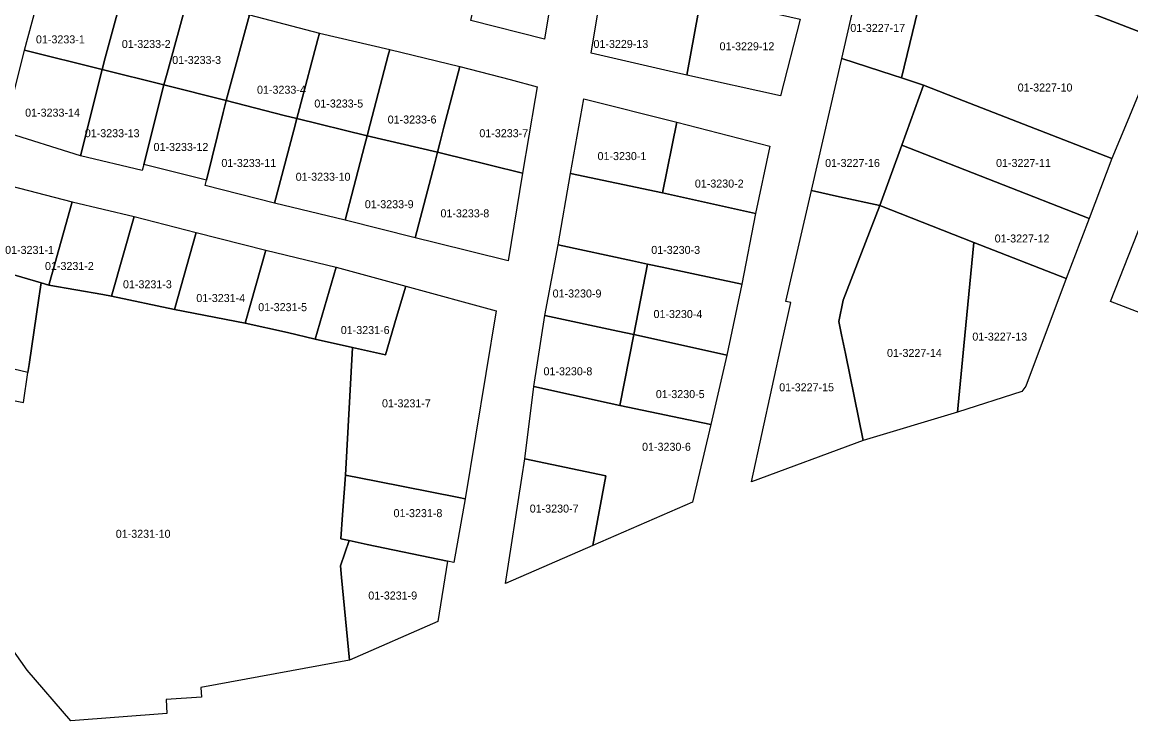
# Model space of a CAD drawing. Extents: x 419396 to 421519, y 4453567 to 4456767.
# Drawn here: x 420786.4 to 420924.9, y 4453879.9 to 4453967.1 of the extents above; entities that cross this region are included whole.
import ezdxf

# ---------------------------------------------------------------- set-up
doc = ezdxf.new("R2010")
doc.units = 0
doc.layers.add('0_KADASTRO', color=7, linetype='Continuous')

msp = doc.modelspace()

# ---------------------------------------------------------------- linework, layer by layer
at = {"layer": '0_KADASTRO'}
for points in [[(420900.01, 4453975.86), (420905.16, 4453990.94), (420905.23, 4453991.13), (420917.02, 4453986.57), (420932.99, 4453980.4), (420927.16, 4453965.47), (420921, 4453967.84), (420911.26, 4453971.61), (420908.33, 4453972.75), (420901.34, 4453975.45)], [(420842.41, 4453967.35), (420844.78, 4453978.2), (420849.15, 4453977.35), (420853.54, 4453976.5), (420853.06, 4453973.65), (420851.61, 4453965.03)], [(420888.77, 4453962.6), (420892.32, 4453978.32), (420898.7, 4453976.27), (420900.01, 4453975.86), (420896.19, 4453960.17), (420895.15, 4453960.51)], [(420896.19, 4453960.17), (420900.01, 4453975.86), (420901.34, 4453975.45), (420908.33, 4453972.75), (420911.26, 4453971.61), (420921, 4453967.84), (420927.16, 4453965.47), (420928.62, 4453964.9), (420924.4, 4453954.7), (420922.5, 4453950.13), (420903.95, 4453957.32), (420898.95, 4453959.26), (420896.94, 4453959.92)], [(420786.7, 4453963.64), (420789.56, 4453974.29), (420799.24, 4453971.9), (420796.77, 4453962.68), (420796.38, 4453961.23)], [(420857.46, 4453963.26), (420859.06, 4453973.14), (420871.19, 4453970.34), (420870.85, 4453968.47), (420869.39, 4453960.53), (420867.75, 4453960.91)], [(420796.38, 4453961.23), (420796.77, 4453962.68), (420799.24, 4453971.9), (420806.98, 4453969.91), (420804.49, 4453960.75), (420804.1, 4453959.31)], [(420804.1, 4453959.31), (420804.49, 4453960.75), (420806.98, 4453969.91), (420814.77, 4453968.07), (420812.24, 4453958.71), (420811.88, 4453957.37)], [(420869.39, 4453960.53), (420870.85, 4453968.47), (420871.19, 4453970.34), (420883.57, 4453967.5), (420881.1, 4453957.92)], [(420811.88, 4453957.37), (420812.24, 4453958.71), (420814.77, 4453968.07), (420823.51, 4453965.78), (420823.31, 4453965.02), (420821.02, 4453956.36), (420820.69, 4453955.09), (420819.13, 4453955.5)], [(420820.69, 4453955.09), (420821.02, 4453956.36), (420823.31, 4453965.02), (420823.51, 4453965.78), (420832.29, 4453963.73), (420832.1, 4453963), (420829.86, 4453954.42), (420829.48, 4453952.96)], [(420922.32, 4453932.23), (420928.62, 4453948.18), (420936.37, 4453966.12), (420947.9, 4453960.8), (420943.43, 4453951.92), (420939.86, 4453944.86), (420938.97, 4453943.1), (420931.86, 4453928.98), (420931.71, 4453928.63)], [(420784.12, 4453953.44), (420786.7, 4453963.64), (420796.38, 4453961.23), (420793.67, 4453950.45)], [(420829.48, 4453952.96), (420829.86, 4453954.42), (420832.1, 4453963), (420832.29, 4453963.73), (420841.03, 4453961.59), (420839.06, 4453954.02), (420838.6, 4453952.21), (420838.26, 4453950.91)], [(420838.26, 4453950.91), (420838.6, 4453952.21), (420839.06, 4453954.02), (420841.03, 4453961.59), (420847.33, 4453959.99), (420850.71, 4453959.06), (420850.45, 4453957.61), (420848.87, 4453948.27), (420840.81, 4453950.27), (420839.94, 4453950.49)], [(420884.98, 4453946.1), (420888.77, 4453962.6), (420895.15, 4453960.51), (420896.19, 4453960.17), (420896.94, 4453959.92), (420898.95, 4453959.26), (420896.24, 4453951.77), (420893.51, 4453944.23), (420888.46, 4453945.34)], [(420793.67, 4453950.45), (420796.38, 4453961.23), (420804.1, 4453959.31), (420801.58, 4453949.37), (420801.39, 4453948.61)], [(420801.58, 4453949.37), (420804.1, 4453959.31), (420811.88, 4453957.37), (420811.51, 4453955.87), (420809.42, 4453947.41)], [(420896.24, 4453951.77), (420898.95, 4453959.26), (420903.95, 4453957.32), (420922.5, 4453950.13), (420919.64, 4453942.6)], [(420809.25, 4453946.74), (420809.42, 4453947.41), (420811.51, 4453955.87), (420811.88, 4453957.37), (420819.13, 4453955.5), (420820.69, 4453955.09), (420820.31, 4453953.65), (420817.9, 4453944.55)], [(420854.86, 4453948.23), (420856.53, 4453957.58), (420868.15, 4453954.66), (420866.38, 4453945.83)], [(420817.9, 4453944.55), (420820.31, 4453953.65), (420820.69, 4453955.09), (420829.48, 4453952.96), (420829.15, 4453951.71), (420826.72, 4453942.41)], [(420866.38, 4453945.83), (420868.15, 4453954.66), (420879.77, 4453951.65), (420877.96, 4453943.22)], [(420826.72, 4453942.41), (420829.15, 4453951.71), (420829.48, 4453952.96), (420838.26, 4453950.91), (420837.87, 4453949.42), (420835.49, 4453940.21)], [(420835.49, 4453940.21), (420837.87, 4453949.42), (420838.26, 4453950.91), (420839.94, 4453950.49), (420840.81, 4453950.27), (420848.87, 4453948.27), (420847.09, 4453937.34), (420838.01, 4453939.59)], [(420893.51, 4453944.23), (420896.24, 4453951.77), (420919.64, 4453942.6), (420916.78, 4453935.1), (420905.25, 4453939.63)], [(420777.16, 4453937.96), (420779.49, 4453944.7), (420780.51, 4453947.87), (420783.79, 4453946.99), (420792.62, 4453944.68), (420790.17, 4453935.92), (420789.71, 4453934.3), (420788.77, 4453934.57), (420788.07, 4453934.77), (420778.17, 4453937.66)], [(420853.32, 4453939.33), (420854.86, 4453948.23), (420866.38, 4453945.83), (420877.96, 4453943.22), (420876.27, 4453934.41), (420866.3, 4453936.54), (420864.49, 4453936.93), (420862.61, 4453937.33)], [(420877.49, 4453909.73), (420881.34, 4453927.47), (420882.4, 4453932.12), (420881.78, 4453932.25), (420884.98, 4453946.1), (420888.46, 4453945.34), (420893.51, 4453944.23), (420891.72, 4453939.61), (420888.94, 4453932.43), (420888.38, 4453929.73), (420888.73, 4453928.07), (420889.21, 4453925.75), (420891.44, 4453914.9)], [(420789.71, 4453934.3), (420790.17, 4453935.92), (420792.62, 4453944.68), (420800.39, 4453942.86), (420797.54, 4453932.93), (420796.45, 4453933.12)], [(420888.38, 4453929.73), (420888.94, 4453932.43), (420891.72, 4453939.61), (420893.51, 4453944.23), (420905.25, 4453939.63), (420904, 4453926.73), (420903.2, 4453918.42), (420891.44, 4453914.9), (420889.21, 4453925.75), (420888.73, 4453928.07)], [(420797.54, 4453932.93), (420800.39, 4453942.86), (420808.12, 4453940.88), (420805.4, 4453931.24)], [(420805.4, 4453931.24), (420808.12, 4453940.88), (420816.84, 4453938.66), (420814.94, 4453932.02), (420814.22, 4453929.52)], [(420903.2, 4453918.42), (420904, 4453926.73), (420905.25, 4453939.63), (420916.78, 4453935.1), (420911.75, 4453921.67), (420911.22, 4453921.01)], [(420814.22, 4453929.52), (420814.94, 4453932.02), (420816.84, 4453938.66), (420825.59, 4453936.53), (420822.97, 4453927.55), (420819.52, 4453928.38)], [(420851.65, 4453930.51), (420853.32, 4453939.33), (420862.61, 4453937.33), (420864.49, 4453936.93), (420862.77, 4453928.12), (420860.79, 4453928.54)], [(420773.4, 4453926.67), (420773.85, 4453928.02), (420774.68, 4453929.74), (420776.32, 4453934.91), (420777.16, 4453937.96), (420778.17, 4453937.66), (420788.07, 4453934.77), (420788.77, 4453934.57), (420788.61, 4453933.48), (420788.49, 4453932.67), (420787.26, 4453924.38), (420787.1, 4453923.38), (420778.16, 4453925.51), (420777.32, 4453925.71), (420774.83, 4453926.45)], [(420862.77, 4453928.12), (420864.49, 4453936.93), (420866.3, 4453936.54), (420876.27, 4453934.41), (420874.41, 4453925.56), (420864.5, 4453927.74)], [(420822.97, 4453927.55), (420825.59, 4453936.53), (420834.32, 4453934.15), (420833.16, 4453930.3), (420831.75, 4453925.59), (420827.66, 4453926.51)], [(420826.75, 4453910.55), (420827.66, 4453926.51), (420831.75, 4453925.59), (420833.16, 4453930.3), (420834.32, 4453934.15), (420845.6, 4453931.08), (420841.71, 4453907.6), (420840.91, 4453907.76), (420830.58, 4453909.79)], [(420850.3, 4453921.62), (420851.65, 4453930.51), (420860.79, 4453928.54), (420862.77, 4453928.12), (420861.04, 4453919.27), (420859.68, 4453919.56)], [(420861.04, 4453919.27), (420862.77, 4453928.12), (420864.5, 4453927.74), (420874.41, 4453925.56), (420872.38, 4453916.9)], [(420849.17, 4453912.58), (420850.3, 4453921.62), (420859.68, 4453919.56), (420861.04, 4453919.27), (420872.38, 4453916.9), (420870.1, 4453907.16), (420857.65, 4453901.76), (420858.82, 4453908.03), (420859.28, 4453910.46)], [(420846.77, 4453897.04), (420848.8, 4453910.17), (420849.17, 4453912.58), (420859.28, 4453910.46), (420858.82, 4453908.03), (420857.65, 4453901.76)], [(420826.2, 4453902.59), (420826.41, 4453905.59), (420826.75, 4453910.55), (420830.58, 4453909.79), (420840.91, 4453907.76), (420841.71, 4453907.6), (420840.29, 4453899.64), (420839.52, 4453899.8), (420829.46, 4453901.91), (420829.1, 4453901.99), (420827.22, 4453902.38)], [(420826.15, 4453899.21), (420827.22, 4453902.38), (420829.1, 4453901.99), (420829.46, 4453901.91), (420839.52, 4453899.8), (420838.3, 4453892.26), (420827.27, 4453887.45), (420826.29, 4453897.76)]]:
    msp.add_lwpolyline(points, close=True, dxfattribs=at)
msp.add_lwpolyline([(420784.87, 4453919.96), (420786.54, 4453919.64), (420787.1, 4453923.38), (420787.26, 4453924.38), (420788.49, 4453932.67), (420788.61, 4453933.48), (420788.77, 4453934.57), (420789.71, 4453934.3), (420796.45, 4453933.12), (420797.54, 4453932.93), (420805.4, 4453931.24), (420814.22, 4453929.52), (420819.52, 4453928.38), (420822.97, 4453927.55), (420827.66, 4453926.51), (420826.75, 4453910.55), (420826.41, 4453905.59), (420826.2, 4453902.59), (420827.22, 4453902.38), (420826.15, 4453899.21), (420826.29, 4453897.76), (420827.27, 4453887.45), (420808.7, 4453884.04), (420808.79, 4453882.84), (420804.38, 4453882.51), (420804.44, 4453880.79), (420792.47, 4453879.87), (420787.01, 4453886.21), (420769.61, 4453910.86)], dxfattribs=at)

# ---------------------------------------------------------------- texts
for s, p in [('01-3227-17', (420889.82, 4453965.92)), ('01-3233-1', (420788.11, 4453964.49)), ('01-3233-2', (420798.83, 4453963.92)), ('01-3229-13', (420857.74, 4453963.92)), ('01-3229-12', (420873.49, 4453963.63)), ('01-3233-3', (420805.13, 4453961.92)), ('01-3233-4', (420815.72, 4453958.2)), ('01-3227-10', (420910.72, 4453958.48)), ('01-3233-5', (420822.88, 4453956.48)), ('01-3233-14', (420786.76, 4453955.34)), ('01-3233-6', (420832.04, 4453954.48)), ('01-3233-13', (420794.21, 4453952.77)), ('01-3233-7', (420843.49, 4453952.77)), ('01-3233-12', (420802.8, 4453951.05)), ('01-3230-1', (420858.25, 4453949.91)), ('01-3233-11', (420811.27, 4453949.05)), ('01-3227-16', (420886.67, 4453949.05)), ('01-3227-11', (420908.02, 4453949.05)), ('01-3233-10', (420820.55, 4453947.33)), ('01-3230-2', (420870.4, 4453946.48)), ('01-3233-9', (420829.18, 4453943.9)), ('01-3233-8', (420838.63, 4453942.76)), ('01-3227-12', (420907.85, 4453939.62)), ('01-3231-1', (420784.26, 4453938.19)), ('01-3230-3', (420864.96, 4453938.19)), ('01-3231-2', (420789.24, 4453936.18)), ('01-3231-3', (420798.98, 4453933.9)), ('01-3231-4', (420808.14, 4453932.18)), ('01-3230-9', (420852.64, 4453932.75)), ('01-3231-5', (420815.87, 4453931.04)), ('01-3230-4', (420865.24, 4453930.18)), ('01-3231-6', (420826.18, 4453928.18)), ('01-3227-13', (420905.06, 4453927.36)), ('01-3227-14', (420894.4, 4453925.32)), ('01-3230-8', (420851.5, 4453923.03)), ('01-3227-15', (420880.94, 4453921.03)), ('01-3231-7', (420831.33, 4453919.03)), ('01-3230-5', (420865.53, 4453920.18)), ('01-3230-6', (420863.81, 4453913.6)), ('01-3231-8', (420832.77, 4453905.31)), ('01-3230-7', (420849.78, 4453905.88)), ('01-3231-10', (420798.08, 4453902.73)), ('01-3231-9', (420829.62, 4453895.02))]:
    msp.add_text(s, height=1, dxfattribs=at).set_placement(p)

doc.saveas('drawing.dxf')
